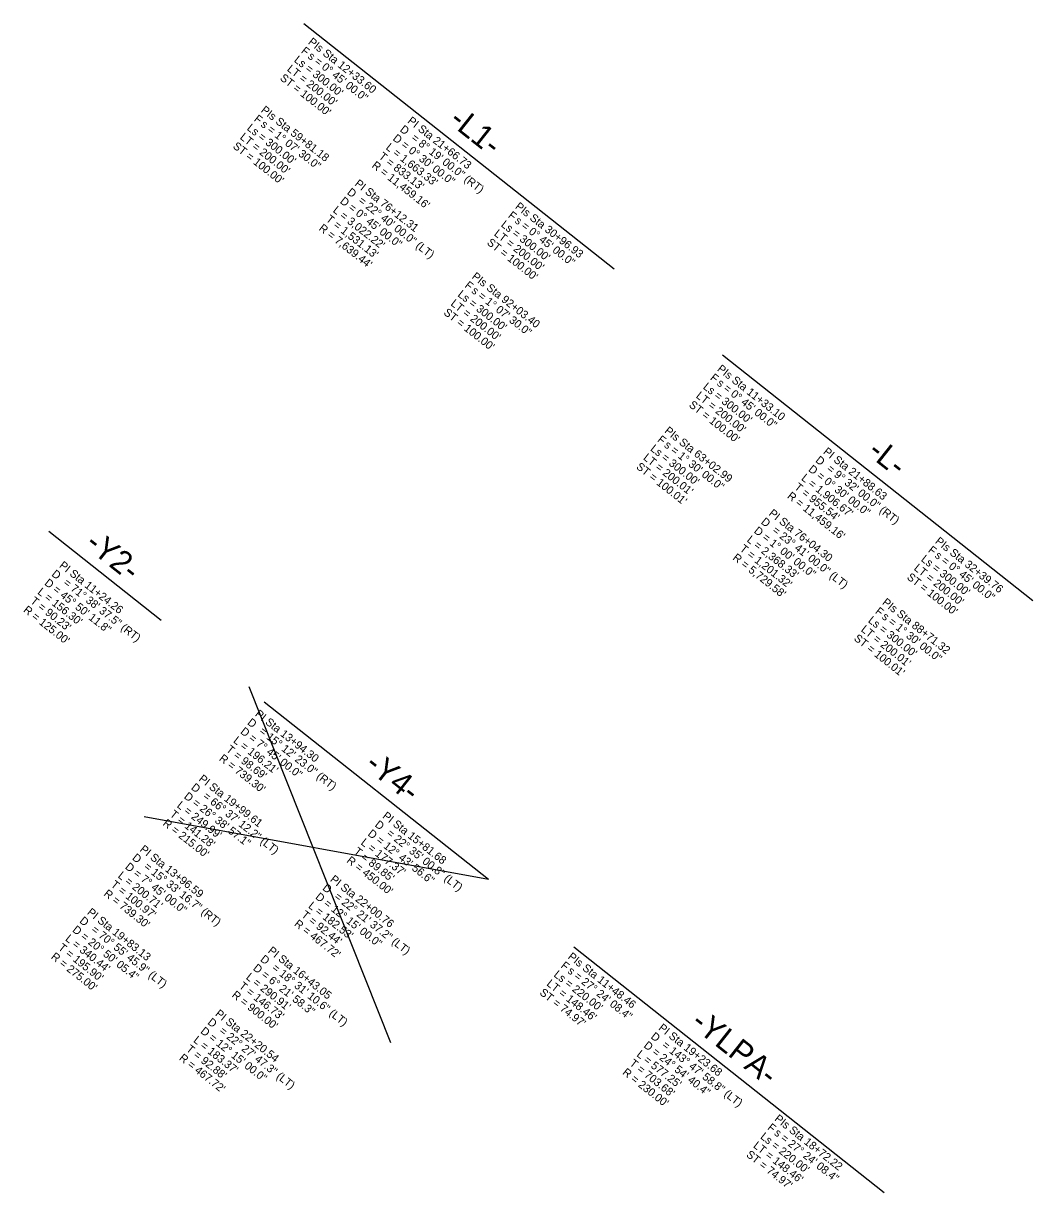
# Model space of a CAD drawing. Extents: x 1778969 to 1790720, y 807089 to 817794.
# Drawn here: x 1784776 to 1785658, y 814261 to 815284 of the extents above; entities that cross this region are included whole.
import ezdxf

# ---------------------------------------------------------------- set-up
doc = ezdxf.new("R2010")
doc.units = 0
doc.layers.add('Prop Horizontal Alignment Curve and Spiral Data', color=7, linetype='Continuous')
doc.layers.add('Prop Horizontal Alignment Station Label', color=7, linetype='Continuous')

msp = doc.modelspace()

# ---------------------------------------------------------------- linework, layer by layer
at = {"layer": 'Prop Horizontal Alignment Curve and Spiral Data'}
for p, q in [((1784973, 814703.8), (1785096.8, 814392.6)), ((1784881.6, 814590.1), (1785182.5, 814535.4))]:
    msp.add_line(p, q, dxfattribs=at)
at = {"layer": 'Prop Horizontal Alignment Station Label'}
for p, q in [((1785021.2, 815283.8), (1785292.5, 815069)), ((1785387.2, 814994), (1785658.5, 814779.2)), ((1784798.2, 814839.6), (1784896.3, 814762)), ((1784986.4, 814690.6), (1785182.5, 814535.4)), ((1785257.4, 814476.1), (1785528.7, 814261.3))]:
    msp.add_line(p, q, dxfattribs=at)

# ---------------------------------------------------------------- texts
at = {"layer": 'Prop Horizontal Alignment Curve and Spiral Data'}
for s, rotation, p in [('F', 321.9449, (1785018.2, 815258.5)), ('PIs Sta 12+33.60', 321.9449, (1785024.4, 815266.4)), ("Ls = 300.00'", 321.9449, (1785012, 815250.7)), ('s = 0%%d 45\' 00.0"', 321.9449, (1785024.1, 815253.9)), ("LT = 200.00'", 321.9449, (1785005.9, 815242.8)), ("ST = 100.00'", 321.9449, (1784999.7, 815234.9)), ('PIs Sta 59+81.18', 321.9449, (1784983.1, 815206.8)), ('F', 321.9449, (1784977, 815199)), ('PI Sta 21+66.73', 321.9449, (1785111.3, 815197.4)), ("Ls = 300.00'", 321.9449, (1784970.8, 815191.1)), ('s = 1%%d 07\' 30.0"', 321.9449, (1784982.9, 815194.3)), ('D', 321.9449, (1785104.6, 815189.9)), ("LT = 200.00'", 321.9449, (1784964.7, 815183.2)), ('D = 0%%d 30\' 00.0"', 321.9449, (1785098.4, 815182.1)), ('= 8%%d 19\' 00.0" (RT)', 321.9449, (1785114.5, 815182.4)), ("ST = 100.00'", 321.9449, (1784958.5, 815175.3)), ("T = 833.13'", 321.9449, (1785086.1, 815166.3)), ("L = 1,663.33'", 321.9449, (1785092.3, 815174.2)), ("R = 11,459.16'", 321.9449, (1785080, 815158.4)), ('D', 321.9449, (1785058.4, 815135)), ('PI Sta 76+12.31', 321.9449, (1785065.1, 815142.5)), ('D = 0%%d 45\' 00.0"', 321.9449, (1785052.2, 815127.2)), ('= 22%%d 40\' 00.0" (LT)', 321.9449, (1785068.2, 815127.5)), ("L = 3,022.22'", 321.9449, (1785046, 815119.3)), ('F', 321.9449, (1785199.2, 815114.6)), ('PIs Sta 30+96.93', 321.9449, (1785205.4, 815122.5)), ("R = 7,639.44'", 321.9449, (1785033.7, 815103.5)), ("T = 1,531.13'", 321.9449, (1785039.9, 815111.4)), ("Ls = 300.00'", 321.9449, (1785193, 815106.7)), ('s = 0%%d 45\' 00.0"', 321.9449, (1785205.1, 815110)), ("LT = 200.00'", 321.9449, (1785186.9, 815098.8)), ("ST = 100.00'", 321.9449, (1785180.7, 815091)), ('F', 321.9449, (1785161.3, 815053.5)), ('PIs Sta 92+03.40', 321.9449, (1785167.5, 815061.3)), ("Ls = 300.00'", 321.9449, (1785155.1, 815045.6)), ('s = 1%%d 07\' 30.0"', 321.9449, (1785167.2, 815048.8)), ("LT = 200.00'", 321.9449, (1785149, 815037.7)), ("ST = 100.00'", 321.9449, (1785142.8, 815029.8)), ('F', 321.7188, (1785375.9, 814972.7)), ('PIs Sta 11+33.10', 321.7188, (1785382.1, 814980.5)), ("Ls = 300.00'", 321.7188, (1785369.7, 814964.8)), ('s = 0%%d 45\' 00.0"', 321.7188, (1785381.8, 814968)), ("LT = 200.00'", 321.7188, (1785363.5, 814957)), ("ST = 100.00'", 321.7188, (1785357.3, 814949.1)), ('PIs Sta 63+02.99', 321.7188, (1785336, 814926.4)), ("Ls = 300.00'", 321.7188, (1785323.6, 814910.7)), ('F', 321.7188, (1785329.8, 814918.6)), ('s = 1%%d 30\' 00.0"', 321.7188, (1785335.7, 814913.9)), ("LT = 200.01'", 321.7188, (1785317.4, 814902.9)), ('D', 321.7188, (1785468, 814900.7)), ('PI Sta 21+88.63', 321.7188, (1785474.8, 814908.1)), ("ST = 100.01'", 321.7188, (1785311.2, 814895)), ('D = 0%%d 30\' 00.0"', 321.7188, (1785461.8, 814892.8)), ('= 9%%d 32\' 00.0" (RT)', 321.7188, (1785477.9, 814893.1)), ("L = 1,906.67'", 321.7188, (1785455.6, 814885)), ("R = 11,459.16'", 321.7188, (1785443.3, 814869.3)), ("T = 955.54'", 321.7188, (1785449.5, 814877.1)), ('PI Sta 76+04.30', 321.7188, (1785427.2, 814854.2)), ('D = 1%%d 00\' 00.0"', 321.7188, (1785414.2, 814838.9)), ('D', 321.7188, (1785420.4, 814846.8)), ('= 23%%d 41\' 00.0" (LT)', 321.7188, (1785430.2, 814839.2)), ("L = 2,368.33'", 321.7188, (1785408, 814831.1)), ('PIs Sta 32+39.76', 321.7188, (1785572.7, 814829.8)), ("T = 1,201.32'", 321.7188, (1785401.8, 814823.2)), ('F', 321.7188, (1785566.5, 814822)), ('PI Sta 11+24.26', 321.8522, (1784806.7, 814808.6)), ("R = 5,729.58'", 321.7188, (1785395.6, 814815.4)), ("Ls = 300.00'", 321.7188, (1785560.3, 814814.1)), ('s = 0%%d 45\' 00.0"', 321.7188, (1785572.4, 814817.3)), ('D', 321.8522, (1784800, 814801.1)), ("ST = 100.00'", 321.7188, (1785547.9, 814798.4)), ("LT = 200.00'", 321.7188, (1785554.1, 814806.3)), ('D = 45%%d 50\' 11.8"', 321.8522, (1784793.8, 814793.3)), ('= 71%%d 38\' 37.5" (RT)', 321.8522, (1784810.3, 814793.4)), ("T = 90.23'", 321.8522, (1784781.5, 814777.5)), ("L = 156.30'", 321.8522, (1784787.7, 814785.4)), ('PIs Sta 88+71.32', 321.7188, (1785526.4, 814776.3)), ("R = 125.00'", 321.8522, (1784775.3, 814769.7)), ('F', 321.7188, (1785520.2, 814768.4)), ("Ls = 300.00'", 321.7188, (1785514, 814760.6)), ('s = 1%%d 30\' 00.0"', 321.7188, (1785526.1, 814763.8)), ("LT = 200.01'", 321.7188, (1785507.8, 814752.7)), ("ST = 100.01'", 321.7188, (1785501.6, 814744.9)), ('PI Sta 13+94.30', 321.8399, (1784977.9, 814678.7)), ('D', 321.8399, (1784971.2, 814671.3)), ("L = 196.21'", 321.8399, (1784958.9, 814655.5)), ('D = 7%%d 45\' 00.0"', 321.8399, (1784965.1, 814663.4)), ('= 15%%d 12\' 23.0" (RT)', 321.8399, (1784981.5, 814663.6)), ("T = 98.69'", 321.8399, (1784952.7, 814647.7)), ("R = 739.30'", 321.8399, (1784946.5, 814639.8)), ('D', 321.8399, (1784922, 814614.5)), ('PI Sta 19+99.61', 321.8399, (1784928.7, 814622)), ('D = 26%%d 38\' 57.1"', 321.8399, (1784915.8, 814606.7)), ('= 66%%d 37\' 12.2" (LT)', 321.8399, (1784932.3, 814606.8)), ("L = 249.99'", 321.8399, (1784909.6, 814598.8)), ("R = 215.00'", 321.8399, (1784897.3, 814583.1)), ("T = 141.28'", 321.8399, (1784903.4, 814591)), ('D', 321.8399, (1785082.7, 814582)), ('PI Sta 15+81.68', 321.8399, (1785089.4, 814589.5)), ('D = 12%%d 43\' 56.6"', 321.8399, (1785076.5, 814574.1)), ('= 22%%d 35\' 00.8" (LT)', 321.8399, (1785093, 814574.3)), ("L = 177.37'", 321.8399, (1785070.4, 814566.3)), ('D', 321.583, (1784870.5, 814553)), ('PI Sta 13+96.59', 321.583, (1784877.2, 814560.4)), ("T = 89.85'", 321.8399, (1785064.2, 814558.4)), ('D = 7%%d 45\' 00.0"', 321.583, (1784864.3, 814545.1)), ('= 15%%d 33\' 16.7" (RT)', 321.583, (1784880.7, 814545.2)), ("R = 450.00'", 321.8399, (1785058, 814550.6)), ("L = 200.71'", 321.583, (1784858, 814537.3)), ('PI Sta 22+00.76', 321.8399, (1785043.6, 814534.1)), ("R = 739.30'", 321.583, (1784845.6, 814521.6)), ("T = 100.97'", 321.583, (1784851.8, 814529.5)), ('D', 321.8399, (1785036.9, 814526.6)), ("L = 182.53'", 321.8399, (1785024.5, 814510.9)), ('D = 12%%d 15\' 00.0"', 321.8399, (1785030.7, 814518.8)), ('= 22%%d 21\' 37.2" (LT)', 321.8399, (1785047.2, 814518.9)), ('PI Sta 19+83.13', 321.583, (1784831.1, 814505.3)), ("T = 92.44'", 321.8399, (1785018.4, 814503)), ('D = 20%%d 50\' 05.4"', 321.583, (1784818.2, 814490)), ('D', 321.583, (1784824.4, 814497.9)), ("R = 467.72'", 321.8399, (1785012.2, 814495.2)), ("L = 340.44'", 321.583, (1784812, 814482.2)), ('= 70%%d 55\' 45.9" (LT)', 321.583, (1784834.7, 814490.1)), ("T = 195.90'", 321.583, (1784805.8, 814474.4)), ('PI Sta 16+43.05', 321.583, (1784989.2, 814471.7)), ("R = 275.00'", 321.583, (1784799.5, 814466.5)), ('D', 321.583, (1784982.5, 814464.3)), ('PIs Sta 11+48.46', 321.7377, (1785251.5, 814466.5)), ('D = 6%%d 21\' 58.3"', 321.583, (1784976.2, 814456.5)), ('= 18%%d 31\' 10.6" (LT)', 321.583, (1784992.7, 814456.6)), ("Ls = 220.00'", 321.7377, (1785239.1, 814450.8)), ('F', 321.7377, (1785245.3, 814458.6)), ('s = 27%%d 24\' 08.4"', 321.7377, (1785251.2, 814454)), ("T = 146.73'", 321.583, (1784963.8, 814440.8)), ("L = 290.91'", 321.583, (1784970, 814448.6)), ("LT = 148.46'", 321.7377, (1785232.9, 814442.9)), ("R = 900.00'", 321.583, (1784957.6, 814433)), ("ST = 74.97'", 321.7377, (1785226.7, 814435.1)), ('D', 321.583, (1784936.4, 814409.2)), ('PI Sta 22+20.54', 321.583, (1784943.1, 814416.6)), ('D = 12%%d 15\' 00.0"', 321.583, (1784930.2, 814401.4)), ('= 22%%d 27\' 47.3" (LT)', 321.583, (1784946.6, 814401.5)), ('PI Sta 19+23.68', 321.7377, (1785330.7, 814404.2)), ("L = 183.37'", 321.583, (1784924, 814393.5)), ('D = 24%%d 54\' 40.4"', 321.7377, (1785317.8, 814388.9)), ('D', 321.7377, (1785324, 814396.7)), ('= 143%%d 47\' 58.8" (LT)', 321.7377, (1785333.8, 814389.1)), ("R = 467.72'", 321.583, (1784911.5, 814377.9)), ("T = 92.88'", 321.583, (1784917.7, 814385.7)), ("L = 577.25'", 321.7377, (1785311.6, 814381)), ("T = 703.68'", 321.7377, (1785305.4, 814373.2)), ("R = 230.00'", 321.7377, (1785299.2, 814365.3)), ('F', 321.7377, (1785426, 814317)), ('PIs Sta 18+72.22', 321.7377, (1785432.2, 814324.8)), ("Ls = 220.00'", 321.7377, (1785419.8, 814309.1)), ('s = 27%%d 24\' 08.4"', 321.7377, (1785431.9, 814312.3)), ("LT = 148.46'", 321.7377, (1785413.6, 814301.3)), ("ST = 74.97'", 321.7377, (1785407.4, 814293.4))]:
    msp.add_text(s, height=7, rotation=rotation, dxfattribs=at).set_placement(p)
at = {"layer": 'Prop Horizontal Alignment Station Label'}
for s, p in [('-L1-', (1785147.1, 815196.7)), ('-L-', (1785513.1, 814907)), ('-Y2-', (1784828.8, 814826.4)), ('-Y4-', (1785073.5, 814633.2)), ('-YLPA-', (1785358.5, 814407.5))]:
    msp.add_text(s, height=20, rotation=321.6309, dxfattribs=at).set_placement(p)

doc.saveas('drawing.dxf')
